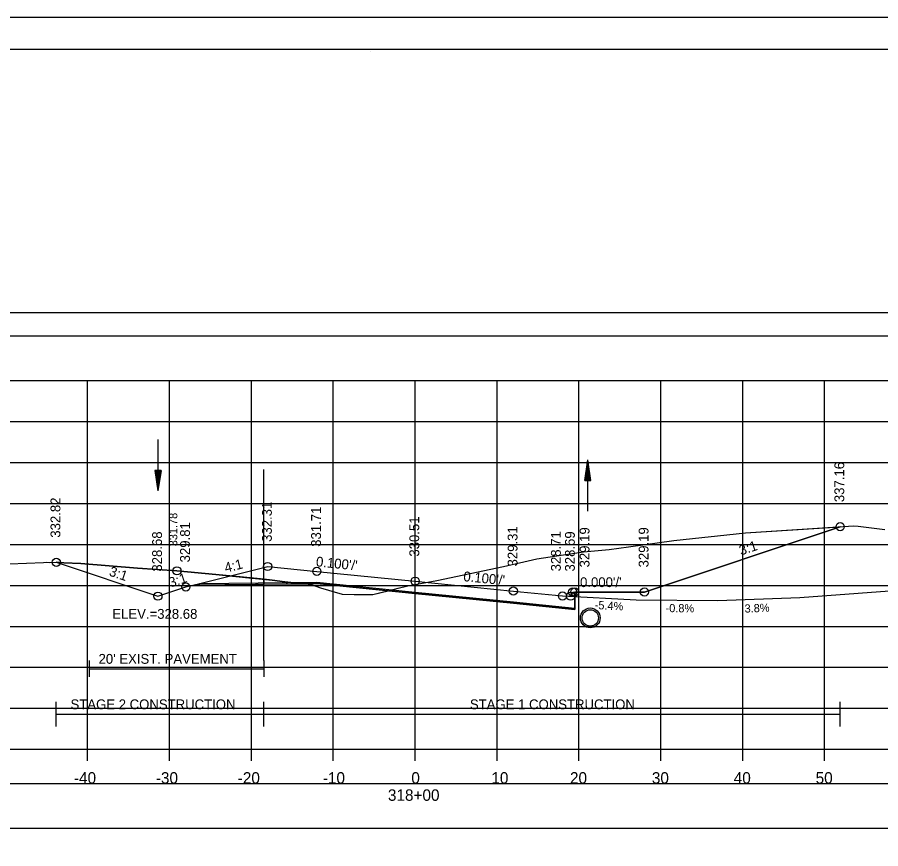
# Model space of a CAD drawing. Extents: x 1376273 to 1384221, y 378927 to 384592.
# Drawn here: x 1381309.8 to 1381415.2, y 382357.1 to 382458.6 of the extents above; entities that cross this region are included whole.
import ezdxf

# ---------------------------------------------------------------- set-up
doc = ezdxf.new("R2010")
doc.units = 0
for name, color, linetype in [('R_Alt Surface', 7, 'Continuous'), ('R_Axis', 7, 'Continuous'), ('R_Axis Annot', 7, 'Continuous'), ('R_Border', 7, 'Continuous'), ('R_Border Notes', 7, 'Continuous'), ('R_Contours', 7, 'Continuous'), ('R_Dimension', 7, 'Continuous'), ('R_Drive', 7, 'Continuous'), ('R_Exist Surface', 7, 'Continuous'), ('R_Fin Surface', 7, 'Continuous'), ('R_Grid', 7, 'Continuous'), ('R_No Plot', 7, 'Continuous'), ('R_Water', 7, 'Continuous'), ('R_Xsect Elev', 7, 'Continuous'), ('R_Xsect Slope', 7, 'Continuous'), ('T_Detection Zones', 7, 'Continuous')]:
    doc.layers.add(name, color=color, linetype=linetype)

msp = doc.modelspace()

# ---------------------------------------------------------------- linework, layer by layer
at = {"layer": 'R_Alt Surface'}
for points in [[(1381332.04, 382389.43), (1381346.35, 382389.58), (1381358.35, 382388.38), (1381370.35, 382387.18), (1381377.85, 382386.43), (1381377.85, 382388.39)], [(1381318.54, 382380.02), (1381318.54, 382378.02)], [(1381318.54, 382379.02), (1381339.89, 382379.02)], [(1381339.89, 382380.02), (1381339.89, 382378.02)]]:
    msp.add_lwpolyline(points, dxfattribs=at)
at = {"layer": 'R_Axis'}
for p, q in [((1381208.35, 382369.2), (1381508.35, 382369.2)), ((1381318.35, 382367.8), (1381318.35, 382369.2)), ((1381328.35, 382367.8), (1381328.35, 382369.2)), ((1381338.35, 382367.8), (1381338.35, 382369.2)), ((1381348.35, 382367.8), (1381348.35, 382369.2)), ((1381358.35, 382367.8), (1381358.35, 382369.2)), ((1381368.35, 382367.8), (1381368.35, 382369.2)), ((1381378.35, 382367.8), (1381378.35, 382369.2)), ((1381388.35, 382367.8), (1381388.35, 382369.2)), ((1381398.35, 382367.8), (1381398.35, 382369.2)), ((1381408.35, 382367.8), (1381408.35, 382369.2))]:
    msp.add_line(p, q, dxfattribs=at)
at = {"layer": 'R_Axis Annot'}
for points in [[(1381207.46, 382419.67), (1381509.26, 382419.67), (1381509.26, 382422.49), (1381207.46, 382422.49)], [(1381207.5, 382359.55), (1381509.19, 382359.55), (1381509.19, 382364.96), (1381207.5, 382364.96)]]:
    msp.add_lwpolyline(points, close=True, dxfattribs=at)
at = {"layer": 'R_Border'}
for p, q in [((1381200.35, 382454.66), (1381516.53, 382454.66)), ((1381352.87, 382454.4), (1381352.87, 382454.4)), ((1381352.87, 382454.4), (1381352.87, 382454.4))]:
    msp.add_line(p, q, dxfattribs=at)
at = {"layer": 'R_Contours'}
msp.add_lwpolyline([(1381355.04, 382388.54), (1381356.28, 382388.85), (1381357.45, 382389.13), (1381360.99, 382389.81), (1381369.13, 382391.52), (1381373.23, 382392.44), (1381378.93, 382393.29), (1381382.06, 382393.57), (1381384.39, 382393.89), (1381389.95, 382394.67), (1381398.68, 382395.63), (1381410.25, 382396.36), (1381410.03, 382396.28), (1381386.35, 382388.39), (1381377.85, 382388.39), (1381377.85, 382386.26), (1381370.35, 382387.01), (1381358.35, 382388.21)], close=True, dxfattribs=at)
at = {"layer": 'R_Dimension'}
for p, q in [((1381314.53, 382371.98), (1381314.53, 382374.98)), ((1381339.89, 382371.98), (1381339.89, 382374.98)), ((1381410.25, 382371.98), (1381410.25, 382374.98)), ((1381314.53, 382373.48), (1381410.25, 382373.48))]:
    msp.add_line(p, q, dxfattribs=at)
at = {"layer": 'R_Drive'}
msp.add_lwpolyline([(1381376.35, 382387.91), (1381385.33, 382387.43), (1381395.33, 382387.35), (1381405.33, 382387.73), (1381508.35, 382395.36)], dxfattribs=at)
at = {"layer": 'R_Exist Surface'}
msp.add_lwpolyline([(1381308.8, 382391.82), (1381312.97, 382391.99), (1381313.38, 382392.02), (1381313.75, 382392.01), (1381314.5, 382392.02), (1381315.45, 382391.97), (1381317.54, 382391.86), (1381324.45, 382391.32), (1381329.26, 382390.97), (1381334, 382390.52), (1381340.89, 382389.85), (1381342.45, 382389.64), (1381343.54, 382389.51), (1381344.88, 382389.37), (1381345.64, 382389.31), (1381346.81, 382388.91), (1381349.44, 382388.13), (1381350.91, 382388.07), (1381353.17, 382388.07), (1381356.28, 382388.85), (1381357.45, 382389.13), (1381360.99, 382389.81), (1381369.13, 382391.52), (1381373.23, 382392.44), (1381378.93, 382393.29), (1381382.06, 382393.57), (1381384.39, 382393.89), (1381389.95, 382394.67), (1381398.68, 382395.63), (1381411.88, 382396.46), (1381412.46, 382396.42), (1381415.69, 382396.04)], dxfattribs=at)
at = {"layer": 'R_Fin Surface'}
msp.add_lwpolyline([(1381314.53, 382392.02), (1381326.94, 382387.88), (1381330.35, 382389.01), (1381332.06, 382389.44), (1381340.35, 382391.51), (1381346.35, 382390.91), (1381358.35, 382389.71), (1381370.35, 382388.51), (1381376.35, 382387.91), (1381377.35, 382387.89), (1381377.6, 382388.39), (1381377.85, 382388.39), (1381386.35, 382388.39), (1381410.03, 382396.28), (1381410.25, 382396.36)], dxfattribs=at)
at = {"layer": 'R_Grid'}
for p, q in [((1381208.35, 382414.2), (1381508.35, 382414.2)), ((1381318.35, 382369.2), (1381318.35, 382414.2)), ((1381328.35, 382369.2), (1381328.35, 382414.2)), ((1381338.35, 382369.2), (1381338.35, 382414.2)), ((1381348.35, 382369.2), (1381348.35, 382414.2)), ((1381358.35, 382369.2), (1381358.35, 382414.2)), ((1381368.35, 382369.2), (1381368.35, 382414.2)), ((1381378.35, 382369.2), (1381378.35, 382414.2)), ((1381388.35, 382369.2), (1381388.35, 382414.2)), ((1381398.35, 382369.2), (1381398.35, 382414.2)), ((1381408.35, 382369.2), (1381408.35, 382414.2)), ((1381208.35, 382409.2), (1381508.35, 382409.2)), ((1381208.35, 382404.2), (1381508.35, 382404.2)), ((1381208.35, 382399.2), (1381508.35, 382399.2)), ((1381208.35, 382394.2), (1381508.35, 382394.2)), ((1381208.35, 382389.2), (1381508.35, 382389.2)), ((1381208.35, 382384.2), (1381508.35, 382384.2)), ((1381208.35, 382379.2), (1381508.35, 382379.2)), ((1381208.35, 382374.2), (1381508.35, 382374.2)), ((1381208.35, 382369.2), (1381508.35, 382369.2))]:
    msp.add_line(p, q, dxfattribs=at)
at = {"layer": 'R_No Plot'}
msp.add_line((1381187.95, 382458.55), (1381521.28, 382458.55), dxfattribs=at)
for points in [[(1381187.94, 382458.55), (1381521.28, 382458.55), (1381521.28, 382245.22), (1381187.94, 382245.22)], [(1381434.27, 382454.66), (1381434.27, 382444.78), (1381470, 382444.78), (1381470, 382441.86), (1381493.2, 382441.86), (1381493.2, 382417.53), (1381516.53, 382417.53), (1381516.53, 382249.2), (1381200.35, 382249.2), (1381200.35, 382454.66)]]:
    msp.add_lwpolyline(points, close=True, dxfattribs=at)
msp.add_lwpolyline([(1381331.35, 382389.26), (1381346.35, 382389.41), (1381358.35, 382388.21), (1381370.35, 382387.01), (1381377.85, 382386.26), (1381377.85, 382388.39)], dxfattribs=at)
for centre in [(1381410.25, 382396.36), (1381314.53, 382392.02), (1381340.35, 382391.51), (1381329.26, 382390.97), (1381346.35, 382390.91), (1381358.35, 382389.71), (1381330.35, 382389.01), (1381370.35, 382388.51), (1381377.6, 382388.39), (1381377.85, 382388.39), (1381386.35, 382388.39), (1381326.94, 382387.88), (1381326.94, 382387.88), (1381376.35, 382387.91), (1381377.35, 382387.89)]:
    msp.add_circle(centre, 0.5, dxfattribs=at)
at = {"layer": 'R_Water'}
for p, q in [((1381326.94, 382406.99), (1381326.94, 382400.74)), ((1381379.07, 382402.01), (1381379.45, 382404.51)), ((1381379.45, 382398.26), (1381379.45, 382404.51)), ((1381379.82, 382402.01), (1381379.45, 382404.51)), ((1381326.57, 382403.24), (1381326.94, 382400.74)), ((1381327.32, 382403.24), (1381326.57, 382403.24)), ((1381326.63, 382403.24), (1381326.94, 382401.16)), ((1381326.7, 382403.24), (1381326.94, 382401.59)), ((1381326.76, 382403.24), (1381326.94, 382402.01)), ((1381326.82, 382403.24), (1381326.94, 382402.43)), ((1381326.89, 382403.24), (1381326.94, 382402.85)), ((1381327.32, 382403.24), (1381326.94, 382400.74)), ((1381327.07, 382403.24), (1381326.94, 382402.43)), ((1381327.19, 382403.24), (1381326.94, 382401.59)), ((1381327.26, 382403.24), (1381326.94, 382401.16)), ((1381327.13, 382403.24), (1381326.94, 382402.01)), ((1381327, 382403.24), (1381326.94, 382402.85)), ((1381379.13, 382402.01), (1381379.45, 382404.09)), ((1381379.2, 382402.01), (1381379.45, 382403.66)), ((1381379.26, 382402.01), (1381379.45, 382403.25)), ((1381379.76, 382402.01), (1381379.45, 382404.09)), ((1381379.69, 382402.01), (1381379.45, 382403.66)), ((1381379.63, 382402.01), (1381379.45, 382403.25)), ((1381379.32, 382402.01), (1381379.45, 382402.82)), ((1381379.39, 382402.01), (1381379.45, 382402.41)), ((1381379.57, 382402.01), (1381379.45, 382402.82)), ((1381379.5, 382402.01), (1381379.45, 382402.41)), ((1381379.07, 382402.01), (1381379.82, 382402.01))]:
    msp.add_line(p, q, dxfattribs=at)
for radius in [1.21, 1]:
    msp.add_circle((1381379.74, 382385.23), radius, dxfattribs=at)
at = {"layer": 'T_Detection Zones'}
for p, q in [((1381339.89, 382380.02), (1381339.89, 382403.36)), ((1381339.89, 382389.35), (1381339.89, 382389.94)), ((1381339.89, 382389.94), (1381339.89, 382389.35)), ((1381331.35, 382389.26), (1381339.89, 382389.35)), ((1381339.89, 382389.35), (1381344.67, 382389.39))]:
    msp.add_line(p, q, dxfattribs=at)
for points in [[(1381339.89, 382389.94), (1381335.72, 382390.35), (1381334, 382390.52), (1381329.26, 382390.97), (1381324.45, 382391.32), (1381317.54, 382391.86), (1381315.45, 382391.97), (1381314.53, 382392.02)], [(1381314.53, 382392.02), (1381326.94, 382387.88), (1381330.35, 382389.01), (1381331.35, 382389.26)], [(1381344.67, 382389.39), (1381343.54, 382389.51), (1381342.45, 382389.64), (1381340.89, 382389.85), (1381339.89, 382389.94)]]:
    msp.add_lwpolyline(points, dxfattribs=at)
msp.add_lwpolyline([(1381344.67, 382389.39), (1381344.88, 382389.37), (1381345.64, 382389.31), (1381346.81, 382388.91), (1381349.44, 382388.13), (1381350.91, 382388.07), (1381353.17, 382388.07), (1381355.04, 382388.54), (1381346.35, 382389.41)], close=True, dxfattribs=at)

# ---------------------------------------------------------------- texts
at = {"layer": 'R_Alt Surface'}
msp.add_text("20' EXIST. PAVEMENT", height=1.2, dxfattribs=at).set_placement((1381319.69, 382379.63))
at = {"layer": 'R_Axis Annot'}
for s, p in [('-40', (1381316.69, 382365)), ('-30', (1381326.69, 382365)), ('-20', (1381336.69, 382365)), ('-10', (1381347.08, 382365)), ('0', (1381357.89, 382365)), ('10', (1381367.66, 382365)), ('20', (1381377.26, 382365)), ('30', (1381387.26, 382365)), ('40', (1381397.26, 382365)), ('50', (1381407.26, 382365)), ('318+00', (1381355.03, 382362.9))]:
    msp.add_text(s, height=1.4, dxfattribs=at).set_placement(p)
at = {"layer": 'R_Border Notes'}
msp.add_text('ELEV.=328.68', height=1.2, dxfattribs=at).set_placement((1381321.37, 382385.12))
at = {"layer": 'R_Dimension'}
for s, p in [('STAGE 2 CONSTRUCTION', (1381316.27, 382374.08)), ('STAGE 1 CONSTRUCTION', (1381365.04, 382374.08))]:
    msp.add_text(s, height=1.2, dxfattribs=at).set_placement(p)
at = {"layer": 'R_Drive'}
for s, rotation, p in [('-5.4%', 356.923, (1381380.26, 382386.32)), ('-0.8%', 359.557, (1381388.93, 382385.93)), ('3.8%', 2.191, (1381398.6, 382385.87))]:
    msp.add_text(s, height=1, rotation=rotation, dxfattribs=at).set_placement(p)
at = {"layer": 'R_Xsect Elev'}
for s, height, p in [('337.16', 1.2, (1381410.75, 382399.36)), ('332.82', 1.2, (1381315.03, 382395.02)), ('332.31', 1.2, (1381340.85, 382394.51)), ('331.78', 1, (1381329.31, 382393.97)), ('331.71', 1.2, (1381346.85, 382393.91)), ('330.51', 1.2, (1381358.85, 382392.71)), ('329.81', 1.2, (1381330.85, 382392.01)), ('329.31', 1.2, (1381370.85, 382391.51)), ('329.19', 1.2, (1381379.64, 382391.39)), ('329.19', 1.2, (1381386.85, 382391.39)), ('328.68', 1.2, (1381327.44, 382390.88)), ('328.71', 1.2, (1381376.14, 382390.91)), ('328.69', 1.2, (1381377.85, 382390.89))]:
    msp.add_text(s, height=height, rotation=90, dxfattribs=at).set_placement(p)
at = {"layer": 'R_Xsect Slope'}
for s, rotation, p in [('3:1', 18.4349, (1381398.14, 382392.85)), ("0.100'/'", 354.2894, (1381346.2, 382391.53)), ('4:1', 14.0362, (1381335.23, 382390.75)), ('3:1', 341.5651, (1381320.89, 382390.42)), ('3:1', 18.4349, (1381328.49, 382388.92)), ("0.100'/'", 354.2894, (1381364.2, 382389.73)), ("0.000'/'", 360, (1381378.49, 382388.99))]:
    msp.add_text(s, height=1.2, rotation=rotation, dxfattribs=at).set_placement(p)

doc.saveas('drawing.dxf')
